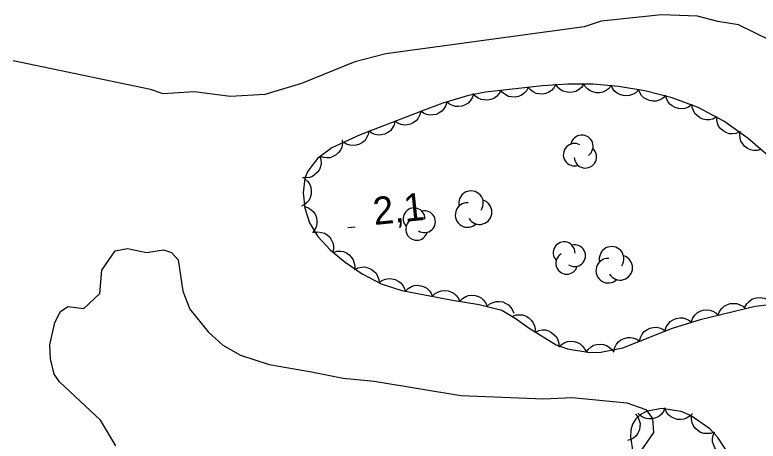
# Model space of a CAD drawing. Extents: x 336540 to 340074, y 5572036 to 5573747.
# Drawn here: x 338235.8 to 338316.4, y 5572349.8 to 5572396.1 of the extents above; entities that cross this region are included whole.
import ezdxf

# ---------------------------------------------------------------- set-up
doc = ezdxf.new("R2010")
doc.units = 0
for name, color, linetype in [('Niveau 2', 7, 'Continuous'), ('Niveau 3', 7, 'Continuous'), ('Niveau 44', 7, 'Continuous')]:
    doc.layers.add(name, color=color, linetype=linetype)

msp = doc.modelspace()

# ---------------------------------------------------------------- linework, layer by layer
at = {"layer": 'Niveau 2'}
for points in [[(338317.8, 5572393.31), (338314.32, 5572395), (338312.09, 5572395.39), (338309.86, 5572395.96), (338305.97, 5572396.1), (338299.41, 5572395.42), (338297.56, 5572394.8), (338276.07, 5572391.86), (338272.72, 5572390.99), (338266.92, 5572388.66), (338262.94, 5572387.45), (338259.21, 5572387.25), (338255.3, 5572387.74), (338251.92, 5572387.54), (338250.56, 5572387.98), (338235.66, 5572391.12)], [(338246.78, 5572349.31), (338245.11, 5572352.09), (338240.67, 5572356.26), (338240.1, 5572357.1), (338239.7, 5572358.77), (338239.62, 5572360.29), (338240.16, 5572362.69), (338240.78, 5572363.91), (338241.59, 5572364.45), (338243.31, 5572364.22), (338245.07, 5572365.84), (338245.28, 5572368.38), (338246.7, 5572370.47), (338248.05, 5572370.73), (338250.1, 5572370.32), (338251.95, 5572370.59), (338252.82, 5572370.31), (338253.54, 5572369.49), (338254.04, 5572366.12), (338254.81, 5572364.14), (338256.8, 5572361.69), (338258.39, 5572360.23), (338260.31, 5572359.16), (338263.42, 5572358.13), (338268.02, 5572357.36), (338271.46, 5572356.66), (338274.8, 5572356.33), (338284.22, 5572354.79), (338293.22, 5572354.41), (338296.26, 5572354.56), (338302.2, 5572354), (338304.27, 5572353.26), (338305, 5572352.3), (338305.08, 5572350.78), (338303.66, 5572348.65)]]:
    msp.add_lwpolyline(points, dxfattribs=at)
at = {"layer": 'Niveau 3'}
msp.add_line((338271.96, 5572373.01), (338272.76, 5572373.09), dxfattribs=at)
at = {"layer": 'Niveau 44'}
for points in [[(338317.76, 5572380.6), (338315.38, 5572382.68), (338312.71, 5572384.55), (338309.95, 5572386.04), (338307.13, 5572387.11), (338304.16, 5572387.84), (338301.3, 5572388.32), (338298.54, 5572388.56), (338295.82, 5572388.56), (338293.06, 5572388.4), (338286.87, 5572387.71), (338285.02, 5572387.34), (338282.26, 5572386.51), (338280.21, 5572385.77), (338273.27, 5572383.07), (338270.2, 5572381.66), (338268.67, 5572380.49), (338267.6, 5572379.12), (338267.29, 5572378.36), (338267.09, 5572376.77)], [(338294.5, 5572388.56), (338294.3, 5572388.19), (338294.02, 5572387.9), (338293.76, 5572387.7), (338293.43, 5572387.57), (338293.07, 5572387.5), (338292.68, 5572387.52), (338292.36, 5572387.57), (338292.05, 5572387.73), (338291.75, 5572387.95), (338291.52, 5572388.23)], [(338297.5, 5572388.56), (338297.27, 5572388.21), (338296.95, 5572387.96), (338296.67, 5572387.79), (338296.33, 5572387.7), (338295.96, 5572387.66), (338295.58, 5572387.73), (338295.27, 5572387.82), (338294.98, 5572388.01), (338294.7, 5572388.26), (338294.5, 5572388.56)], [(338300.49, 5572388.39), (338300.23, 5572388.07), (338299.89, 5572387.84), (338299.6, 5572387.69), (338299.25, 5572387.63), (338298.88, 5572387.63), (338298.51, 5572387.73), (338298.21, 5572387.84), (338297.93, 5572388.06), (338297.68, 5572388.34), (338297.51, 5572388.65)], [(338288.53, 5572387.9), (338288.34, 5572387.53), (338288.06, 5572387.24), (338287.79, 5572387.03), (338287.47, 5572386.91), (338287.1, 5572386.83), (338286.72, 5572386.86), (338286.4, 5572386.91), (338286.09, 5572387.07), (338285.79, 5572387.29), (338285.55, 5572387.56)], [(338291.52, 5572388.23), (338291.32, 5572387.86), (338291.04, 5572387.57), (338290.78, 5572387.37), (338290.45, 5572387.24), (338290.09, 5572387.17), (338289.7, 5572387.19), (338289.38, 5572387.24), (338289.07, 5572387.4), (338288.77, 5572387.62), (338288.53, 5572387.9)], [(338303.46, 5572387.96), (338303.17, 5572387.65), (338302.82, 5572387.45), (338302.51, 5572387.33), (338302.16, 5572387.3), (338301.79, 5572387.33), (338301.43, 5572387.45), (338301.14, 5572387.59), (338300.88, 5572387.83), (338300.65, 5572388.13), (338300.5, 5572388.45)], [(338306.39, 5572387.29), (338306.08, 5572387.01), (338305.71, 5572386.84), (338305.39, 5572386.74), (338305.04, 5572386.73), (338304.68, 5572386.79), (338304.32, 5572386.94), (338304.04, 5572387.1), (338303.8, 5572387.36), (338303.6, 5572387.67), (338303.47, 5572388.01)], [(338285.56, 5572387.5), (338285.43, 5572387.1), (338285.2, 5572386.77), (338284.98, 5572386.52), (338284.68, 5572386.34), (338284.34, 5572386.2), (338283.96, 5572386.15), (338283.63, 5572386.15), (338283.3, 5572386.25), (338282.96, 5572386.41), (338282.69, 5572386.64)], [(338309.22, 5572386.32), (338308.88, 5572386.08), (338308.49, 5572385.95), (338308.17, 5572385.89), (338307.82, 5572385.93), (338307.46, 5572386.03), (338307.13, 5572386.22), (338306.87, 5572386.41), (338306.66, 5572386.7), (338306.5, 5572387.03), (338306.41, 5572387.38)], [(338282.68, 5572386.66), (338282.58, 5572386.26), (338282.36, 5572385.91), (338282.16, 5572385.65), (338281.87, 5572385.45), (338281.53, 5572385.3), (338281.16, 5572385.23), (338280.83, 5572385.2), (338280.49, 5572385.29), (338280.15, 5572385.43), (338279.86, 5572385.64)], [(338311.9, 5572384.99), (338311.53, 5572384.79), (338311.13, 5572384.72), (338310.8, 5572384.7), (338310.46, 5572384.78), (338310.12, 5572384.93), (338309.82, 5572385.17), (338309.58, 5572385.39), (338309.42, 5572385.7), (338309.3, 5572386.05), (338309.26, 5572386.41)], [(338279.86, 5572385.63), (338279.77, 5572385.23), (338279.56, 5572384.87), (338279.36, 5572384.61), (338279.08, 5572384.4), (338278.75, 5572384.24), (338278.37, 5572384.16), (338278.05, 5572384.13), (338277.7, 5572384.21), (338277.36, 5572384.34), (338277.06, 5572384.55)], [(338277.06, 5572384.55), (338276.97, 5572384.14), (338276.77, 5572383.79), (338276.57, 5572383.52), (338276.28, 5572383.32), (338275.95, 5572383.15), (338275.58, 5572383.07), (338275.25, 5572383.04), (338274.91, 5572383.12), (338274.56, 5572383.25), (338274.27, 5572383.46)], [(338314.41, 5572383.36), (338314.02, 5572383.21), (338313.62, 5572383.18), (338313.29, 5572383.2), (338312.96, 5572383.32), (338312.64, 5572383.51), (338312.37, 5572383.78), (338312.16, 5572384.03), (338312.03, 5572384.35), (338311.95, 5572384.72), (338311.96, 5572385.08)], [(338274.24, 5572383.52), (338274.17, 5572383.1), (338273.99, 5572382.74), (338273.81, 5572382.47), (338273.54, 5572382.24), (338273.22, 5572382.06), (338272.85, 5572381.96), (338272.52, 5572381.91), (338272.18, 5572381.96), (338271.82, 5572382.08), (338271.52, 5572382.26)], [(338316.75, 5572381.48), (338316.35, 5572381.38), (338315.94, 5572381.39), (338315.62, 5572381.45), (338315.3, 5572381.6), (338315, 5572381.82), (338314.76, 5572382.12), (338314.58, 5572382.39), (338314.49, 5572382.73), (338314.45, 5572383.1), (338314.49, 5572383.46)], [(338271.35, 5572382.54), (338271.37, 5572382.12), (338271.28, 5572381.73), (338271.16, 5572381.42), (338270.94, 5572381.14), (338270.67, 5572380.89), (338270.33, 5572380.71), (338270.03, 5572380.59), (338269.68, 5572380.57), (338269.31, 5572380.6), (338268.97, 5572380.72)], [(338268.9, 5572380.79), (338269.03, 5572380.39), (338269.04, 5572379.98), (338269, 5572379.65), (338268.86, 5572379.33), (338268.66, 5572379.02), (338268.38, 5572378.76), (338268.11, 5572378.57), (338267.78, 5572378.46), (338267.41, 5572378.4), (338267.05, 5572378.42)], [(338267.28, 5572378.29), (338267.6, 5572378.02), (338267.81, 5572377.67), (338267.95, 5572377.37), (338267.99, 5572377.02), (338267.98, 5572376.65), (338267.87, 5572376.29), (338267.74, 5572375.99), (338267.51, 5572375.72), (338267.23, 5572375.48), (338266.91, 5572375.32)], [(338267.09, 5572376.77), (338267.27, 5572375.12), (338267.78, 5572373.54), (338268.69, 5572372.04), (338270.02, 5572370.58), (338271.66, 5572369.25), (338273.52, 5572368), (338275.58, 5572366.91), (338277.82, 5572366.18), (338283.31, 5572365.13), (338286.18, 5572364.66), (338288.65, 5572364.03), (338290.09, 5572363.18), (338291.6, 5572362.08), (338294.54, 5572360.29), (338295.76, 5572359.86), (338298.19, 5572359.45), (338299.38, 5572359.47), (338301.78, 5572359.97), (338307.17, 5572362.09), (338310.3, 5572363.08), (338316.11, 5572364.48), (338318.66, 5572364.76)], [(338267.21, 5572375.31), (338267.61, 5572375.19), (338267.95, 5572374.97), (338268.2, 5572374.75), (338268.39, 5572374.46), (338268.54, 5572374.12), (338268.59, 5572373.74), (338268.6, 5572373.41), (338268.51, 5572373.07), (338268.35, 5572372.74), (338268.13, 5572372.45)], [(338268.28, 5572372.49), (338268.69, 5572372.55), (338269.09, 5572372.49), (338269.41, 5572372.4), (338269.71, 5572372.21), (338269.98, 5572371.96), (338270.19, 5572371.63), (338270.33, 5572371.34), (338270.39, 5572370.99), (338270.38, 5572370.62), (338270.3, 5572370.27)], [(338270.34, 5572370.32), (338270.74, 5572370.44), (338271.15, 5572370.44), (338271.48, 5572370.4), (338271.8, 5572370.25), (338272.1, 5572370.04), (338272.36, 5572369.76), (338272.54, 5572369.49), (338272.65, 5572369.16), (338272.7, 5572368.79), (338272.67, 5572368.43)], [(338272.69, 5572368.44), (338273.06, 5572368.64), (338273.46, 5572368.71), (338273.79, 5572368.73), (338274.13, 5572368.65), (338274.47, 5572368.51), (338274.78, 5572368.28), (338275.01, 5572368.05), (338275.18, 5572367.74), (338275.3, 5572367.39), (338275.34, 5572367.04)], [(338275.32, 5572366.99), (338275.65, 5572367.25), (338276.03, 5572367.4), (338276.36, 5572367.47), (338276.71, 5572367.45), (338277.07, 5572367.37), (338277.41, 5572367.19), (338277.68, 5572367.01), (338277.9, 5572366.73), (338278.08, 5572366.41), (338278.18, 5572366.06)], [(338278.19, 5572366.11), (338278.48, 5572366.41), (338278.84, 5572366.6), (338279.15, 5572366.71), (338279.5, 5572366.74), (338279.87, 5572366.7), (338280.23, 5572366.57), (338280.52, 5572366.42), (338280.77, 5572366.18), (338280.99, 5572365.88), (338281.14, 5572365.55)], [(338281.14, 5572365.55), (338281.43, 5572365.84), (338281.79, 5572366.03), (338282.1, 5572366.15), (338282.45, 5572366.17), (338282.82, 5572366.14), (338283.18, 5572366), (338283.47, 5572365.86), (338283.72, 5572365.61), (338283.94, 5572365.31), (338284.08, 5572364.98)], [(338284.09, 5572365), (338284.37, 5572365.31), (338284.73, 5572365.51), (338285.03, 5572365.63), (338285.38, 5572365.67), (338285.75, 5572365.64), (338286.11, 5572365.51), (338286.41, 5572365.38), (338286.67, 5572365.14), (338286.89, 5572364.84), (338287.05, 5572364.52)], [(338315.01, 5572364.36), (338315.21, 5572364.73), (338315.49, 5572365.02), (338315.75, 5572365.22), (338316.08, 5572365.35), (338316.44, 5572365.42), (338316.83, 5572365.4), (338317.15, 5572365.34), (338317.46, 5572365.18), (338317.76, 5572364.96), (338317.99, 5572364.69)], [(338287.03, 5572364.44), (338287.34, 5572364.72), (338287.71, 5572364.89), (338288.03, 5572364.99), (338288.38, 5572364.99), (338288.74, 5572364.93), (338289.09, 5572364.78), (338289.38, 5572364.61), (338289.61, 5572364.35), (338289.82, 5572364.04), (338289.94, 5572363.7)], [(338312.12, 5572363.52), (338312.27, 5572363.91), (338312.51, 5572364.23), (338312.75, 5572364.47), (338313.06, 5572364.63), (338313.41, 5572364.75), (338313.79, 5572364.78), (338314.12, 5572364.76), (338314.45, 5572364.64), (338314.77, 5572364.46), (338315.04, 5572364.22)], [(338289.81, 5572363.38), (338290.21, 5572363.52), (338290.61, 5572363.55), (338290.94, 5572363.52), (338291.27, 5572363.39), (338291.58, 5572363.2), (338291.85, 5572362.93), (338292.05, 5572362.67), (338292.18, 5572362.34), (338292.25, 5572361.98), (338292.24, 5572361.62)], [(338309.2, 5572362.82), (338309.35, 5572363.21), (338309.6, 5572363.53), (338309.83, 5572363.76), (338310.14, 5572363.93), (338310.49, 5572364.05), (338310.87, 5572364.07), (338311.2, 5572364.06), (338311.53, 5572363.94), (338311.85, 5572363.76), (338312.12, 5572363.52)], [(338306.36, 5572361.84), (338306.48, 5572362.24), (338306.71, 5572362.57), (338306.92, 5572362.82), (338307.22, 5572363.01), (338307.56, 5572363.15), (338307.94, 5572363.21), (338308.27, 5572363.22), (338308.61, 5572363.12), (338308.94, 5572362.96), (338309.22, 5572362.74)], [(338292.27, 5572361.67), (338292.65, 5572361.84), (338293.06, 5572361.9), (338293.39, 5572361.9), (338293.72, 5572361.8), (338294.05, 5572361.63), (338294.34, 5572361.38), (338294.57, 5572361.14), (338294.72, 5572360.83), (338294.82, 5572360.47), (338294.84, 5572360.11)], [(338303.59, 5572360.68), (338303.68, 5572361.09), (338303.88, 5572361.44), (338304.08, 5572361.71), (338304.37, 5572361.92), (338304.7, 5572362.08), (338305.07, 5572362.16), (338305.4, 5572362.19), (338305.74, 5572362.12), (338306.09, 5572361.98), (338306.38, 5572361.78)], [(338300.8, 5572359.58), (338300.89, 5572359.99), (338301.09, 5572360.35), (338301.29, 5572360.61), (338301.57, 5572360.82), (338301.9, 5572360.98), (338302.28, 5572361.06), (338302.6, 5572361.09), (338302.95, 5572361.02), (338303.29, 5572360.89), (338303.59, 5572360.68)], [(338294.83, 5572360.02), (338295.11, 5572360.32), (338295.47, 5572360.52), (338295.77, 5572360.64), (338296.13, 5572360.67), (338296.49, 5572360.64), (338296.86, 5572360.52), (338297.15, 5572360.38), (338297.41, 5572360.14), (338297.63, 5572359.85), (338297.78, 5572359.52)], [(338297.78, 5572359.44), (338298.01, 5572359.79), (338298.32, 5572360.05), (338298.6, 5572360.23), (338298.94, 5572360.33), (338299.3, 5572360.36), (338299.68, 5572360.31), (338300, 5572360.22), (338300.29, 5572360.04), (338300.57, 5572359.79), (338300.78, 5572359.49)], [(338313.51, 5572348.03), (338312.08, 5572350.23), (338311.19, 5572351.15), (338309.18, 5572352.57), (338308.11, 5572353.03), (338305.98, 5572353.36), (338304.31, 5572353.03), (338303.66, 5572352.68), (338303.17, 5572352.23), (338302.81, 5572351.68), (338302.62, 5572351.03), (338302.59, 5572350.3), (338302.85, 5572348.64)], [(338306.34, 5572353.43), (338306.18, 5572353.05), (338305.92, 5572352.73), (338305.68, 5572352.51), (338305.36, 5572352.36), (338305.01, 5572352.25), (338304.62, 5572352.24), (338304.3, 5572352.27), (338303.97, 5572352.4), (338303.66, 5572352.6), (338303.4, 5572352.85)], [(338309.31, 5572352.84), (338309.03, 5572352.54), (338308.67, 5572352.33), (338308.37, 5572352.21), (338308.02, 5572352.17), (338307.65, 5572352.19), (338307.29, 5572352.32), (338306.99, 5572352.45), (338306.73, 5572352.69), (338306.5, 5572352.98), (338306.35, 5572353.3)], [(338303.13, 5572352.77), (338303.39, 5572352.45), (338303.55, 5572352.07), (338303.64, 5572351.75), (338303.63, 5572351.4), (338303.56, 5572351.04), (338303.39, 5572350.69), (338303.22, 5572350.42), (338302.95, 5572350.19), (338302.63, 5572350), (338302.29, 5572349.89)], [(338311.67, 5572350.81), (338311.28, 5572350.66), (338310.87, 5572350.64), (338310.54, 5572350.66), (338310.21, 5572350.78), (338309.9, 5572350.97), (338309.62, 5572351.24), (338309.42, 5572351.49), (338309.29, 5572351.82), (338309.21, 5572352.18), (338309.22, 5572352.54)], [(338313.34, 5572348.29), (338312.92, 5572348.3), (338312.53, 5572348.43), (338312.24, 5572348.57), (338311.97, 5572348.81), (338311.75, 5572349.1), (338311.6, 5572349.45), (338311.5, 5572349.76), (338311.5, 5572350.11), (338311.56, 5572350.48), (338311.7, 5572350.81)]]:
    msp.add_lwpolyline(points, dxfattribs=at)
for centre, radius, start, end in [((338297.334, 5572381.831), 1.215, 305.42624, 168.1106), ((338296.529, 5572380.921), 1.215, 60.75855, 288.21563), ((338297.714, 5572380.683), 1.215, 182.60474, 48.29333), ((338285.305, 5572375.655), 1.339, 326.31959, 193.77667), ((338284.943, 5572374.373), 1.339, 88.16578, 313.85437), ((338286.236, 5572374.692), 1.339, 210.98728, 73.67164), ((338279.126, 5572373.959), 1.184, 358.39919, 224.08779), ((338280.26, 5572373.643), 1.184, 236.553, 104.01008), ((338279.413, 5572372.817), 1.184, 121.22069, 343.90505), ((338295.404, 5572370.274), 1.184, 358.39919, 224.08779), ((338296.538, 5572369.958), 1.184, 236.553, 104.01008), ((338300.555, 5572369.612), 1.339, 326.31959, 193.77667), ((338295.691, 5572369.132), 1.184, 121.22069, 343.90505), ((338300.193, 5572368.33), 1.339, 88.16578, 313.85437), ((338301.486, 5572368.65), 1.339, 210.98728, 73.67164)]:
    msp.add_arc(centre, radius, start, end, dxfattribs=at)

# ---------------------------------------------------------------- texts
at = {"layer": 'Niveau 3'}
msp.add_text('2,1    ', height=3, rotation=5.88941, dxfattribs=at).set_placement((338274.83, 5572373.28))

doc.saveas('drawing.dxf')
